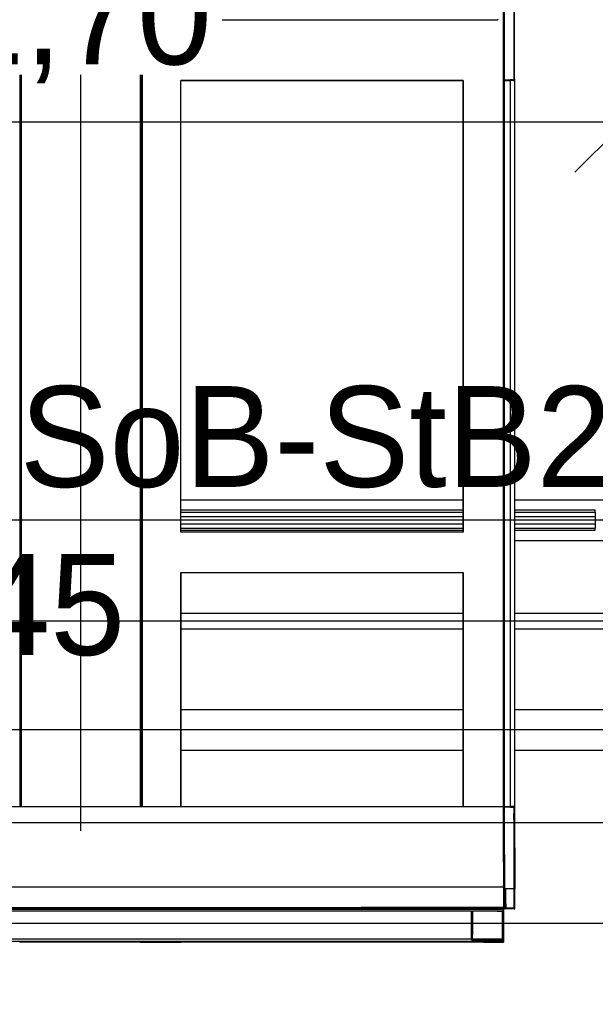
# Model space of a CAD drawing. Extents: x -805 to 3526, y -961 to 1039.
# Tile 383 of 473: x 1261 to 1262.42, y 37.16 to 39.6. Entities that reach past the tile are written whole.
import ezdxf
from ezdxf import colors
from ezdxf.entities.mleader import LeaderData, LeaderLine
from ezdxf.math import Vec2, Vec3

# ---------------------------------------------------------------- set-up
doc = ezdxf.new("R2010")
doc.units = 0
doc.linetypes.add('AUSGEZOGEN', pattern=[2, 1, 1])
doc.layers.get('0').update_dxf_attribs({"color": 251})
doc.layers.add('TTK-B-Bestand', color=252, linetype='Continuous', lineweight=35)
doc.layers.add('TTK-P-Treppe unten', color=12, linetype='Continuous', lineweight=25)
for name, color, linetype in [('TTK-P-Aufzug', 251, 'Continuous'), ('TTK-P-Bahnsteig', 12, 'Continuous'), ('TTK-P-TEXT', 12, 'AUSGEZOGEN')]:
    doc.layers.add(name, color=color, linetype=linetype)
doc.styles.add('AKG DIN 6776', font='AKG_DIN67.TTF')
doc.dimstyles.new('TTK', dxfattribs={"dimtxt": 2.5, "dimasz": 2.5, "dimexe": 3.5, "dimexo": 0.1, "dimgap": 1, "dimtad": 1, "dimzin": 0, "dimtxsty": 'AKG DIN 6776', "dimblk": 'OBLIQUE', "dimcen": -0.09, "dimdle": 3, "dimclrd": 256, "dimclre": 256, "dimclrt": 256, "dimadec": 3, "dimazin": 0, "dimtfac": 1, "dimtofl": 0, "dimtmove": 0, "dimatfit": 3, "dimldrblk": 'OBLIQUE', "dimfxl": 7, "dimfxlon": 1, "dimtolj": 1, "dimtzin": 0, "dimlwd": -1, "dimlwe": -1, "dimarcsym": 0})
doc.dimstyles.new('TTK$6', dxfattribs={"dimtxt": 2.5, "dimasz": 2.5, "dimexe": 3.5, "dimexo": 0.1, "dimgap": 1, "dimtad": 1, "dimzin": 0, "dimtxsty": 'AKG DIN 6776', "dimblk": 'OBLIQUE', "dimcen": -0.09, "dimdle": 3, "dimse1": 1, "dimse2": 1, "dimclrd": 256, "dimclre": 256, "dimclrt": 256, "dimadec": 3, "dimazin": 0, "dimtfac": 1, "dimtofl": 0, "dimtmove": 0, "dimatfit": 3, "dimldrblk": 'OBLIQUE', "dimfxl": 7, "dimfxlon": 1, "dimtolj": 1, "dimtzin": 0, "dimlwd": -1, "dimlwe": -1, "dimarcsym": 0})

# ---------------------------------------------------------------- blocks, each defined once
blk = doc.blocks.new('_None')
blk = doc.blocks.new('*D548')
at = {"layer": 'DEFPOINTS', "color": 0}
for p in [(1585.5366, 36.7706), (1585.0459, 36.614), (-0.8681, 0.0309)]:
    blk.add_point(p, dxfattribs=at)
at = {"layer": 'TTK-B-Bestand', "insert": (1585.0178, 37.0144), "char_height": 0.25, "attachment_point": 5, "style": 'AKG DIN 6776'}
blk.add_mtext('\\A1;36,621', dxfattribs=at)
blk = doc.blocks.new('_OBLIQUE')
at = {"color": 0, "linetype": 'ByBlock'}
blk.add_line((-0.5, -0.5), (0.5, 0.5), dxfattribs=at)
blk = doc.blocks.new('*D644')
at = {"layer": 'DEFPOINTS', "color": 0}
for p in [(1262.4981, 39.3456), (1259.7981, 39.2843), (1262.4981, 35.7266)]:
    blk.add_point(p, dxfattribs=at)
at = {"layer": 'TTK-P-Treppe unten'}
for p, q in [((1259.7981, 39.2943), (1259.7981, 39.6956)), ((1262.4981, 38.6456), (1262.4981, 39.6956)), ((1259.4981, 39.3456), (1262.7981, 39.3456))]:
    blk.add_line(p, q, dxfattribs=at)
at = {"layer": 'TTK-P-Treppe unten', "xscale": 0.25, "yscale": 0.25, "zscale": 0.25, "rotation": 180}
blk.add_blockref('_OBLIQUE', (1259.7981, 39.3456), dxfattribs=at)
at = {"layer": 'TTK-P-Treppe unten', "xscale": 0.25, "yscale": 0.25, "zscale": 0.25}
blk.add_blockref('_OBLIQUE', (1262.4981, 39.3456), dxfattribs=at)
at = {"layer": 'TTK-P-Treppe unten', "insert": (1261.1481, 39.5894), "char_height": 0.25, "attachment_point": 5, "style": 'AKG DIN 6776', "bg_fill": 3, "box_fill_scale": 1.1, "bg_fill_color": 256, "bg_fill_true_color": 13158600, "bg_fill_transparency": 0}
blk.add_mtext('\\A1;2,70', dxfattribs=at)

msp = doc.modelspace()

# ---------------------------------------------------------------- linework, layer by layer
at = {"layer": 'TTK-P-Aufzug', "color": 251, "ltscale": 20}
for p, q in [((1261.1481, 37.5878), (1261.1481, 41.1278)), ((1262.1965, 39.4483), (1262.1965, 39.7778)), ((1262.2235, 39.4513), (1262.2235, 39.7278)), ((1262.1965, 39.7049), (1262.1965, 39.4483)), ((1262.1965, 39.7049), (1262.1965, 39.4483)), ((1262.1965, 39.7049), (1262.1965, 39.4483)), ((1262.198, 39.7042), (1262.198, 39.4483)), ((1262.198, 39.4483), (1262.198, 39.7042)), ((1262.198, 39.7042), (1262.198, 39.4483)), ((1262.198, 39.6959), (1262.198, 39.4582)), ((1262.198, 39.4582), (1262.198, 39.6959)), ((1262.2225, 39.6951), (1262.2225, 39.4551)), ((1262.2225, 39.4513), (1262.2225, 39.6951)), ((1262.2235, 39.451), (1262.2235, 39.6935)), ((1262.1965, 39.4583), (1262.198, 39.4583)), ((1262.1965, 37.6473), (1262.1965, 39.4483)), ((1262.1965, 37.6473), (1262.1965, 39.4483)), ((1262.197, 39.4483), (1262.1965, 39.4483)), ((1262.1965, 39.4483), (1262.197, 39.4483)), ((1262.198, 39.4483), (1262.1965, 39.4483)), ((1262.1975, 39.4483), (1262.1965, 39.4483)), ((1262.1965, 39.4483), (1262.198, 39.4483)), ((1262.198, 39.4483), (1262.197, 39.4483)), ((1262.197, 39.4483), (1262.198, 39.4483)), ((1262.198, 39.4483), (1262.1975, 39.4483)), ((1262.198, 39.4582), (1262.198, 39.4583)), ((1262.198, 39.4583), (1262.198, 39.4582)), ((1262.198, 39.4582), (1262.198, 39.4583)), ((1262.198, 39.4583), (1262.198, 39.4582)), ((1262.198, 39.4579), (1262.198, 39.4582)), ((1262.198, 39.4582), (1262.198, 39.4579)), ((1262.198, 39.4575), (1262.198, 39.4579)), ((1262.198, 39.4579), (1262.198, 39.4575)), ((1262.198, 39.4568), (1262.198, 39.4575)), ((1262.198, 39.4575), (1262.198, 39.4568)), ((1262.198, 39.4568), (1262.198, 39.4561)), ((1262.198, 39.4568), (1262.198, 39.4561)), ((1262.198, 39.4553), (1262.198, 39.4561)), ((1262.198, 39.4553), (1262.198, 39.4561)), ((1262.198, 39.4483), (1262.198, 39.4553)), ((1262.198, 39.4483), (1262.198, 39.4553)), ((1262.198, 39.4483), (1262.2135, 39.4483)), ((1262.198, 37.6473), (1262.198, 39.4483)), ((1262.198, 39.4483), (1262.198, 37.6473)), ((1262.198, 39.4483), (1262.2135, 39.4483)), ((1262.2135, 39.4483), (1262.198, 39.4483)), ((1262.2135, 39.4478), (1262.198, 39.4478)), ((1262.198, 39.4478), (1262.2135, 39.4478)), ((1262.2017, 39.4478), (1262.2017, 39.4483)), ((1262.2017, 39.4483), (1262.2017, 39.4478)), ((1262.2135, 39.4483), (1262.2135, 39.4493)), ((1262.2135, 39.4493), (1262.2208, 39.4493)), ((1262.2135, 39.449), (1262.2135, 39.4493)), ((1262.2135, 39.4483), (1262.2135, 39.4493)), ((1262.2184, 39.4493), (1262.2135, 39.4493)), ((1262.2135, 39.4493), (1262.2208, 39.4493)), ((1262.2135, 39.4483), (1262.2135, 39.4493)), ((1262.2135, 39.4493), (1262.2208, 39.4493)), ((1262.2135, 39.449), (1262.2135, 39.4483)), ((1262.2208, 39.4483), (1262.2135, 39.4483)), ((1262.216, 39.4483), (1262.2135, 39.4483)), ((1262.2208, 39.4483), (1262.2135, 39.4483)), ((1262.2135, 39.4483), (1262.2208, 39.4483)), ((1262.2208, 39.4478), (1262.2135, 39.4478)), ((1262.2135, 37.6478), (1262.2135, 39.4478)), ((1262.2208, 39.4478), (1262.2135, 39.4478)), ((1262.216, 39.4483), (1262.2208, 39.4483)), ((1262.2184, 39.4493), (1262.2208, 39.4493)), ((1262.2208, 39.4493), (1262.2213, 39.4494)), ((1262.2211, 39.4494), (1262.2208, 39.4493)), ((1262.2213, 39.4494), (1262.2208, 39.4493)), ((1262.2213, 39.4494), (1262.2208, 39.4493)), ((1262.2208, 39.4493), (1262.2213, 39.4494)), ((1262.2208, 39.4493), (1262.2213, 39.4494)), ((1262.2208, 39.4493), (1262.2213, 39.4494)), ((1262.2208, 39.4483), (1262.221, 39.4484)), ((1262.2208, 39.4483), (1262.2214, 39.4484)), ((1262.2208, 39.4483), (1262.2214, 39.4484)), ((1262.2225, 39.4483), (1262.2208, 39.4483)), ((1262.2208, 39.4483), (1262.2213, 39.4483)), ((1262.2213, 39.4483), (1262.2208, 39.4483)), ((1262.2208, 39.4478), (1262.2235, 39.4478)), ((1262.2235, 39.4478), (1262.2208, 39.4478)), ((1262.2214, 39.4484), (1262.221, 39.4484)), ((1262.2211, 39.4494), (1262.2213, 39.4494)), ((1262.2213, 39.4494), (1262.2217, 39.4496)), ((1262.2213, 39.4494), (1262.2217, 39.4496)), ((1262.2216, 39.4495), (1262.2213, 39.4494)), ((1262.2217, 39.4483), (1262.2213, 39.4483)), ((1262.2217, 39.4483), (1262.2213, 39.4483)), ((1262.222, 39.4486), (1262.2214, 39.4484)), ((1262.2214, 39.4484), (1262.222, 39.4486)), ((1262.2214, 39.4484), (1262.2218, 39.4485)), ((1262.2216, 39.4495), (1262.2217, 39.4496)), ((1262.2217, 39.4496), (1262.222, 39.4498)), ((1262.2217, 39.4496), (1262.222, 39.4498)), ((1262.2219, 39.4497), (1262.2217, 39.4496)), ((1262.222, 39.4483), (1262.2217, 39.4483)), ((1262.222, 39.4483), (1262.2217, 39.4483)), ((1262.222, 39.4486), (1262.2218, 39.4485)), ((1262.2219, 39.4497), (1262.222, 39.4498)), ((1262.222, 39.4498), (1262.2223, 39.4502)), ((1262.222, 39.4498), (1262.2223, 39.4502)), ((1262.2222, 39.4501), (1262.222, 39.4498)), ((1262.2225, 39.4489), (1262.222, 39.4486)), ((1262.222, 39.4486), (1262.2225, 39.4489)), ((1262.222, 39.4486), (1262.2224, 39.4488)), ((1262.2223, 39.4483), (1262.222, 39.4483)), ((1262.2223, 39.4483), (1262.222, 39.4483)), ((1262.2222, 39.4501), (1262.2223, 39.4502)), ((1262.2223, 39.4502), (1262.2225, 39.4506)), ((1262.2225, 39.4506), (1262.2223, 39.4502)), ((1262.2225, 39.4506), (1262.2223, 39.4502)), ((1262.2223, 39.4502), (1262.2225, 39.4506)), ((1262.2223, 39.4502), (1262.2225, 39.4506)), ((1262.2223, 39.4502), (1262.2225, 39.4506)), ((1262.2224, 39.4505), (1262.2223, 39.4502)), ((1262.2225, 39.4483), (1262.2223, 39.4483)), ((1262.2225, 39.4483), (1262.2223, 39.4483)), ((1262.2224, 39.4505), (1262.2225, 39.4506)), ((1262.2225, 39.4489), (1262.2224, 39.4488)), ((1262.2225, 39.4551), (1262.2225, 39.451)), ((1262.2225, 39.4513), (1262.2235, 39.4513)), ((1262.2225, 39.4513), (1262.2235, 39.4513)), ((1262.2225, 39.4513), (1262.2225, 39.451)), ((1262.2225, 39.4513), (1262.2235, 39.4513)), ((1262.2225, 39.451), (1262.2225, 39.4513)), ((1262.2235, 39.4513), (1262.2225, 39.4513)), ((1262.2225, 39.451), (1262.2225, 39.4513)), ((1262.2225, 39.4513), (1262.2225, 39.451)), ((1262.2225, 39.4506), (1262.2225, 39.451)), ((1262.2225, 39.4509), (1262.2225, 39.451)), ((1262.2225, 39.451), (1262.2225, 39.4506)), ((1262.2225, 39.451), (1262.2225, 39.4506)), ((1262.2225, 39.4506), (1262.2225, 39.451)), ((1262.2225, 39.4489), (1262.2225, 39.451)), ((1262.2225, 39.4506), (1262.2225, 39.451)), ((1262.2225, 39.4489), (1262.2225, 39.451)), ((1262.2225, 39.4506), (1262.2225, 39.451)), ((1262.2225, 39.451), (1262.2225, 39.4489)), ((1262.2225, 39.451), (1262.2225, 39.4489)), ((1262.2225, 39.4509), (1262.2225, 39.4506)), ((1262.223, 39.4494), (1262.2225, 39.4489)), ((1262.223, 39.4494), (1262.2225, 39.4489)), ((1262.223, 39.4494), (1262.2225, 39.4489)), ((1262.223, 39.4494), (1262.2225, 39.4489)), ((1262.2225, 39.4489), (1262.2228, 39.4492)), ((1262.2227, 39.4491), (1262.2225, 39.4489)), ((1262.2225, 39.4483), (1262.2225, 39.449)), ((1262.2225, 39.4483), (1262.2225, 39.449)), ((1262.2225, 39.449), (1262.2225, 39.4483)), ((1262.2225, 39.4483), (1262.2225, 39.4489)), ((1262.2225, 39.4483), (1262.2225, 39.4489)), ((1262.2225, 39.4483), (1262.2225, 39.4489)), ((1262.2225, 39.4483), (1262.2225, 39.4489)), ((1262.2235, 39.4483), (1262.2225, 39.4483)), ((1262.2235, 39.4483), (1262.2225, 39.4483)), ((1262.2235, 39.4483), (1262.2225, 39.4483)), ((1262.2228, 39.4492), (1262.223, 39.4494)), ((1262.223, 39.4494), (1262.2233, 39.4499)), ((1262.223, 39.4494), (1262.2233, 39.4499)), ((1262.223, 39.4494), (1262.2232, 39.4497)), ((1262.2232, 39.4497), (1262.2233, 39.4499)), ((1262.2233, 39.4499), (1262.2235, 39.4504)), ((1262.2233, 39.4499), (1262.2235, 39.4504)), ((1262.2233, 39.4499), (1262.2234, 39.4502)), ((1262.2234, 39.4502), (1262.2235, 39.4504)), ((1262.2235, 39.4513), (1262.2235, 39.451)), ((1262.2235, 39.4483), (1262.2235, 39.4513)), ((1262.2235, 39.4483), (1262.2235, 39.4513)), ((1262.2235, 39.4513), (1262.2235, 39.451)), ((1262.2235, 39.451), (1262.2235, 39.4483)), ((1262.2235, 39.4504), (1262.2235, 39.451)), ((1262.2235, 39.4506), (1262.2235, 39.451)), ((1262.2235, 39.451), (1262.2235, 39.4483)), ((1262.2235, 39.451), (1262.2235, 39.4504)), ((1262.2235, 39.451), (1262.2235, 39.4483)), ((1262.2235, 39.451), (1262.2235, 39.4504)), ((1262.2235, 39.4504), (1262.2235, 39.451)), ((1262.2235, 39.4483), (1262.2235, 39.451)), ((1262.2235, 39.451), (1262.2235, 39.4504)), ((1262.2235, 39.4483), (1262.2235, 39.451)), ((1262.2235, 39.4504), (1262.2235, 39.451)), ((1262.2235, 39.4506), (1262.2235, 39.4504)), ((1262.2235, 39.4478), (1262.2235, 37.6478)), ((1262.6231, 38.3578), (1259.6731, 38.3578)), ((1262.6231, 38.1078), (1259.6731, 38.1078)), ((1262.6231, 37.8378), (1259.6731, 37.8378)), ((1262.1965, 37.6473), (1262.1969, 37.3946)), ((1262.1965, 37.6203), (1262.1965, 37.6473)), ((1262.198, 37.6473), (1262.1965, 37.6473)), ((1262.1975, 37.6473), (1262.1965, 37.6473)), ((1262.1965, 37.6473), (1262.198, 37.6473)), ((1262.198, 37.6473), (1262.1975, 37.6473)), ((1262.198, 37.6478), (1262.2135, 37.6478)), ((1262.198, 37.621), (1262.198, 37.6473)), ((1262.198, 37.6473), (1262.198, 37.6403)), ((1262.198, 37.6473), (1262.198, 37.6403)), ((1262.198, 37.6473), (1262.2135, 37.6473)), ((1262.2135, 37.6473), (1262.198, 37.6473)), ((1262.198, 37.6403), (1262.198, 37.6396)), ((1262.198, 37.6403), (1262.198, 37.6396)), ((1262.198, 37.6388), (1262.198, 37.6396)), ((1262.198, 37.6388), (1262.198, 37.6396)), ((1262.198, 37.6388), (1262.198, 37.6382)), ((1262.198, 37.6382), (1262.198, 37.6388)), ((1262.2017, 37.6473), (1262.2017, 37.6478)), ((1262.2208, 37.6478), (1262.2135, 37.6478)), ((1262.2135, 37.6467), (1262.2135, 37.6473)), ((1262.2135, 37.6473), (1262.2135, 37.6463)), ((1262.216, 37.6473), (1262.2135, 37.6473)), ((1262.2208, 37.6473), (1262.2135, 37.6473)), ((1262.2135, 37.6473), (1262.2208, 37.6473)), ((1262.2135, 37.6473), (1262.2135, 37.6463)), ((1262.2135, 37.6467), (1262.2135, 37.6463)), ((1262.2184, 37.6463), (1262.2135, 37.6463)), ((1262.2135, 37.6463), (1262.2208, 37.6463)), ((1262.2135, 37.6463), (1262.2208, 37.6463)), ((1262.216, 37.6473), (1262.2208, 37.6473)), ((1262.2184, 37.6463), (1262.2208, 37.6463)), ((1262.2235, 37.6478), (1262.2208, 37.6478)), ((1262.2208, 37.6473), (1262.221, 37.6473)), ((1262.2208, 37.6473), (1262.2214, 37.6473)), ((1262.2208, 37.6473), (1262.2214, 37.6473)), ((1262.2208, 37.6473), (1262.2213, 37.6473)), ((1262.2213, 37.6473), (1262.2208, 37.6473)), ((1262.2208, 37.6463), (1262.2213, 37.6463)), ((1262.2211, 37.6463), (1262.2208, 37.6463)), ((1262.2213, 37.6463), (1262.2208, 37.6463)), ((1262.2213, 37.6463), (1262.2208, 37.6463)), ((1262.2208, 37.6463), (1262.2213, 37.6463)), ((1262.2208, 37.6463), (1262.2213, 37.6463)), ((1262.2208, 37.6463), (1262.2213, 37.6463)), ((1262.2214, 37.6473), (1262.221, 37.6473)), ((1262.2211, 37.6463), (1262.2213, 37.6463)), ((1262.2217, 37.6473), (1262.2213, 37.6473)), ((1262.2217, 37.6473), (1262.2213, 37.6473)), ((1262.2213, 37.6463), (1262.2217, 37.6461)), ((1262.2216, 37.6462), (1262.2213, 37.6463)), ((1262.2213, 37.6463), (1262.2217, 37.6461)), ((1262.222, 37.6471), (1262.2214, 37.6473)), ((1262.2214, 37.6473), (1262.2218, 37.6471)), ((1262.2214, 37.6473), (1262.222, 37.6471)), ((1262.2216, 37.6462), (1262.2217, 37.6461)), ((1262.222, 37.6473), (1262.2217, 37.6473)), ((1262.222, 37.6473), (1262.2217, 37.6473)), ((1262.2217, 37.6461), (1262.222, 37.6458)), ((1262.2219, 37.6459), (1262.2217, 37.6461)), ((1262.2217, 37.6461), (1262.222, 37.6458)), ((1262.222, 37.6471), (1262.2218, 37.6471)), ((1262.2219, 37.6459), (1262.222, 37.6458)), ((1262.2223, 37.6473), (1262.222, 37.6473)), ((1262.2223, 37.6473), (1262.222, 37.6473)), ((1262.2225, 37.6467), (1262.222, 37.6471)), ((1262.222, 37.6471), (1262.2224, 37.6468)), ((1262.222, 37.6471), (1262.2225, 37.6467)), ((1262.222, 37.6458), (1262.2223, 37.6455)), ((1262.2222, 37.6456), (1262.222, 37.6458)), ((1262.222, 37.6458), (1262.2223, 37.6455)), ((1262.2222, 37.6456), (1262.2223, 37.6455)), ((1262.2225, 37.6473), (1262.2223, 37.6473)), ((1262.2225, 37.6473), (1262.2223, 37.6473)), ((1262.2223, 37.6455), (1262.2225, 37.6451)), ((1262.2224, 37.6452), (1262.2223, 37.6455)), ((1262.2225, 37.6451), (1262.2223, 37.6455)), ((1262.2225, 37.6451), (1262.2223, 37.6455)), ((1262.2223, 37.6455), (1262.2225, 37.6451)), ((1262.2223, 37.6455), (1262.2225, 37.6451)), ((1262.2223, 37.6455), (1262.2225, 37.6451)), ((1262.2225, 37.6467), (1262.2224, 37.6468)), ((1262.2224, 37.6452), (1262.2225, 37.6451)), ((1262.2235, 37.6473), (1262.2225, 37.6473)), ((1262.2225, 37.6473), (1262.2225, 37.6467)), ((1262.2235, 37.6473), (1262.2225, 37.6473)), ((1262.2225, 37.6473), (1262.2225, 37.6467)), ((1262.2225, 37.6473), (1262.2225, 37.6467)), ((1262.2225, 37.6473), (1262.2225, 37.6467)), ((1262.2225, 37.6473), (1262.2225, 37.6467)), ((1262.2225, 37.6467), (1262.2225, 37.6473)), ((1262.2225, 37.6467), (1262.2228, 37.6464)), ((1262.223, 37.6463), (1262.2225, 37.6467)), ((1262.223, 37.6463), (1262.2225, 37.6467)), ((1262.2225, 37.6467), (1262.2225, 37.6446)), ((1262.2225, 37.6467), (1262.2225, 37.6446)), ((1262.223, 37.6463), (1262.2225, 37.6467)), ((1262.223, 37.6463), (1262.2225, 37.6467)), ((1262.2225, 37.6446), (1262.2225, 37.6467)), ((1262.2225, 37.6446), (1262.2225, 37.6467)), ((1262.2227, 37.6465), (1262.2225, 37.6467)), ((1262.2225, 37.6451), (1262.2225, 37.6446)), ((1262.2225, 37.6448), (1262.2225, 37.6451)), ((1262.2225, 37.6446), (1262.2225, 37.6451)), ((1262.2225, 37.6446), (1262.2225, 37.6451)), ((1262.2225, 37.6451), (1262.2225, 37.6446)), ((1262.2225, 37.6451), (1262.2225, 37.6446)), ((1262.2225, 37.6451), (1262.2225, 37.6446)), ((1262.2225, 37.6448), (1262.2225, 37.6446)), ((1262.2225, 37.6443), (1262.2225, 37.6446)), ((1262.2225, 37.6446), (1262.2225, 37.6443)), ((1262.2225, 37.6406), (1262.2225, 37.6446)), ((1262.2225, 37.6446), (1262.2225, 37.6443)), ((1262.2225, 37.6443), (1262.2225, 37.6446)), ((1262.2225, 37.6443), (1262.2235, 37.6443)), ((1262.2225, 37.6443), (1262.2235, 37.6443)), ((1262.2225, 37.6443), (1262.2235, 37.6443)), ((1262.2235, 37.6443), (1262.2225, 37.6443)), ((1262.2225, 37.6443), (1262.2225, 37.63)), ((1262.2225, 37.63), (1262.2225, 37.6406)), ((1262.2228, 37.6464), (1262.223, 37.6463)), ((1262.223, 37.6463), (1262.2233, 37.6458)), ((1262.223, 37.6463), (1262.2232, 37.646)), ((1262.223, 37.6463), (1262.2233, 37.6458)), ((1262.2232, 37.646), (1262.2233, 37.6458)), ((1262.2233, 37.6458), (1262.2235, 37.6452)), ((1262.2233, 37.6458), (1262.2234, 37.6454)), ((1262.2233, 37.6458), (1262.2235, 37.6452)), ((1262.2234, 37.6454), (1262.2235, 37.6452)), ((1262.2235, 37.6446), (1262.2235, 37.6473)), ((1262.2235, 37.6446), (1262.2235, 37.6473)), ((1262.2235, 37.6473), (1262.2235, 37.6446)), ((1262.2235, 37.6473), (1262.2235, 37.6446)), ((1262.2235, 37.6473), (1262.2235, 37.6443)), ((1262.2235, 37.6473), (1262.2235, 37.6443)), ((1262.2235, 37.6452), (1262.2235, 37.6446)), ((1262.2235, 37.645), (1262.2235, 37.6452)), ((1262.2235, 37.6446), (1262.2235, 37.6452)), ((1262.2235, 37.6446), (1262.2235, 37.6452)), ((1262.2235, 37.6452), (1262.2235, 37.6446)), ((1262.2235, 37.6446), (1262.2235, 37.6452)), ((1262.2235, 37.6452), (1262.2235, 37.6446)), ((1262.2235, 37.645), (1262.2235, 37.6446)), ((1262.2235, 37.6443), (1262.2235, 37.6446)), ((1262.2235, 37.6443), (1262.2235, 37.6446)), ((1262.2235, 37.6446), (1262.2235, 37.6317)), ((1262.2235, 37.6443), (1262.2239, 37.4446)), ((1262.1965, 37.6373), (1262.198, 37.6373)), ((1262.1965, 37.6293), (1262.198, 37.6293)), ((1262.1969, 37.3984), (1262.1965, 37.6203)), ((1262.198, 37.6382), (1262.198, 37.6377)), ((1262.198, 37.6377), (1262.198, 37.6382)), ((1262.198, 37.6377), (1262.198, 37.6374)), ((1262.198, 37.6374), (1262.198, 37.6377)), ((1262.198, 37.6292), (1262.198, 37.6374)), ((1262.198, 37.6374), (1262.198, 37.6292)), ((1262.198, 37.6374), (1262.198, 37.6373)), ((1262.198, 37.6373), (1262.198, 37.6374)), ((1262.198, 37.6374), (1262.198, 37.6373)), ((1262.198, 37.6373), (1262.198, 37.6374)), ((1262.198, 37.6292), (1262.198, 37.6293)), ((1262.198, 37.6293), (1262.198, 37.6292)), ((1262.198, 37.6292), (1262.198, 37.6293)), ((1262.198, 37.6293), (1262.198, 37.6292)), ((1262.198, 37.6289), (1262.198, 37.6292)), ((1262.198, 37.6289), (1262.198, 37.6292)), ((1262.198, 37.6285), (1262.198, 37.6289)), ((1262.198, 37.6285), (1262.198, 37.6289)), ((1262.198, 37.6278), (1262.198, 37.6285)), ((1262.198, 37.6278), (1262.198, 37.6285)), ((1262.198, 37.6271), (1262.198, 37.6278)), ((1262.198, 37.6271), (1262.198, 37.6278)), ((1262.198, 37.6263), (1262.198, 37.6271)), ((1262.198, 37.6263), (1262.198, 37.6271)), ((1262.1984, 37.4316), (1262.198, 37.6263)), ((1262.198, 37.6263), (1262.1984, 37.4316)), ((1262.198, 37.621), (1262.1984, 37.3984)), ((1262.2225, 37.63), (1262.222, 37.63)), ((1262.2223, 37.63), (1262.222, 37.63)), ((1262.222, 37.63), (1262.2224, 37.4433)), ((1262.222, 37.6158), (1262.222, 37.63)), ((1262.222, 37.63), (1262.2225, 37.63)), ((1262.222, 37.63), (1262.2224, 37.4433)), ((1262.222, 37.6158), (1262.2224, 37.4433)), ((1262.2223, 37.63), (1262.2225, 37.63)), ((1262.2229, 37.4433), (1262.2225, 37.63)), ((1262.2225, 37.63), (1262.2229, 37.4433)), ((1262.2235, 37.6317), (1262.2235, 37.6316)), ((1262.2235, 37.6316), (1262.2239, 37.4606)), ((1262.4981, 37.6078), (1259.9536, 37.6078)), ((1262.1984, 37.4446), (1262.2212, 37.4446)), ((1262.1984, 37.4446), (1262.2212, 37.4446)), ((1262.2021, 37.3961), (1262.2021, 37.4446)), ((1262.2212, 37.4446), (1262.2217, 37.4446)), ((1262.2212, 37.4446), (1262.2217, 37.4446)), ((1262.2221, 37.4446), (1262.2217, 37.4446)), ((1262.2221, 37.4446), (1262.2217, 37.4446)), ((1262.2224, 37.4446), (1262.2221, 37.4446)), ((1262.2224, 37.4446), (1262.2221, 37.4446)), ((1262.2239, 37.4446), (1262.2229, 37.4446)), ((1262.2229, 37.4446), (1262.2239, 37.4446)), ((1262.2239, 37.4443), (1262.2229, 37.4443)), ((1262.2239, 37.4443), (1262.2229, 37.4443)), ((1262.2239, 37.4443), (1262.2229, 37.4443)), ((1262.2239, 37.4443), (1262.2229, 37.4443)), ((1262.2236, 37.4446), (1262.2231, 37.4446)), ((1262.2236, 37.4446), (1262.2231, 37.4446)), ((1262.2238, 37.4446), (1262.2236, 37.4446)), ((1262.2238, 37.4446), (1262.2236, 37.4446)), ((1262.2239, 37.4446), (1262.2238, 37.4446)), ((1262.2239, 37.4446), (1262.2238, 37.4446)), ((1262.2239, 37.3946), (1262.2239, 37.4606)), ((1262.2239, 37.4443), (1262.2239, 37.4446)), ((1262.2239, 37.4443), (1262.2239, 37.4446)), ((1262.2239, 37.3946), (1262.2239, 37.4443)), ((1262.2239, 37.3946), (1262.2239, 37.4443)), ((1262.1969, 37.4286), (1262.1984, 37.4286)), ((1262.1984, 37.4308), (1262.1984, 37.4316)), ((1262.1984, 37.4316), (1262.1984, 37.4308)), ((1262.1984, 37.4301), (1262.1984, 37.4308)), ((1262.1984, 37.4301), (1262.1984, 37.4308)), ((1262.1984, 37.4295), (1262.1984, 37.4301)), ((1262.1984, 37.4295), (1262.1984, 37.4301)), ((1262.1984, 37.429), (1262.1984, 37.4295)), ((1262.1984, 37.429), (1262.1984, 37.4295)), ((1262.1984, 37.4287), (1262.1984, 37.429)), ((1262.1984, 37.4287), (1262.1984, 37.429)), ((1262.1984, 37.3984), (1262.1984, 37.4287)), ((1262.1984, 37.4287), (1262.1984, 37.3984)), ((1262.1984, 37.4287), (1262.1984, 37.4286)), ((1262.1984, 37.4286), (1262.1984, 37.4287)), ((1262.1984, 37.4287), (1262.1984, 37.4286)), ((1262.1984, 37.4286), (1262.1984, 37.4287)), ((1262.2226, 37.4433), (1262.2224, 37.4433)), ((1262.2224, 37.4433), (1262.2229, 37.4433)), ((1262.2224, 37.4433), (1262.2229, 37.4433)), ((1262.2226, 37.4433), (1262.2229, 37.4433)), ((1262.2229, 37.3946), (1262.2229, 37.4433)), ((1262.2229, 37.4433), (1262.2229, 37.4124)), ((1262.2229, 37.4433), (1262.2229, 37.3946)), ((1262.1969, 37.3984), (1262.1971, 37.3974)), ((1262.1969, 37.3984), (1262.197, 37.3979)), ((1262.1969, 37.3984), (1262.1971, 37.3974)), ((1262.2007, 37.3946), (1262.1969, 37.3946)), ((1262.2229, 37.3946), (1262.1969, 37.3946)), ((1262.1971, 37.3974), (1262.197, 37.3979)), ((1262.1974, 37.3965), (1262.1971, 37.3974)), ((1262.1974, 37.3965), (1262.1971, 37.3974)), ((1262.1972, 37.3971), (1262.1971, 37.3974)), ((1262.1974, 37.3965), (1262.1972, 37.3971)), ((1262.1985, 37.3946), (1262.1973, 37.3946)), ((1262.198, 37.3957), (1262.1974, 37.3965)), ((1262.198, 37.3957), (1262.1974, 37.3965)), ((1262.1977, 37.3962), (1262.1974, 37.3965)), ((1262.198, 37.3957), (1262.1977, 37.3962)), ((1262.1988, 37.3951), (1262.198, 37.3957)), ((1262.1988, 37.3951), (1262.198, 37.3957)), ((1262.1984, 37.3955), (1262.198, 37.3957)), ((1262.1984, 37.4111), (1262.2021, 37.4111)), ((1262.1984, 37.3984), (1262.1985, 37.3978)), ((1262.1984, 37.3984), (1262.1985, 37.3978)), ((1262.1984, 37.3984), (1262.1985, 37.3981)), ((1262.1988, 37.3951), (1262.1984, 37.3955)), ((1262.1985, 37.3978), (1262.1985, 37.3981)), ((1262.1987, 37.3973), (1262.1985, 37.3978)), ((1262.1986, 37.3975), (1262.1985, 37.3978)), ((1262.1987, 37.3973), (1262.1985, 37.3978)), ((1262.1985, 37.3946), (1262.1993, 37.3946)), ((1262.1987, 37.3973), (1262.1986, 37.3975)), ((1262.1991, 37.3968), (1262.1987, 37.3973)), ((1262.1989, 37.397), (1262.1987, 37.3973)), ((1262.1991, 37.3968), (1262.1987, 37.3973)), ((1262.1997, 37.3947), (1262.1988, 37.3951)), ((1262.1997, 37.3947), (1262.1988, 37.3951)), ((1262.1992, 37.395), (1262.1988, 37.3951)), ((1262.1991, 37.3968), (1262.1989, 37.397)), ((1262.1996, 37.3964), (1262.1991, 37.3968)), ((1262.1994, 37.3966), (1262.1991, 37.3968)), ((1262.1996, 37.3964), (1262.1991, 37.3968)), ((1262.1997, 37.3947), (1262.1992, 37.395)), ((1262.1993, 37.3946), (1262.2007, 37.3946)), ((1262.1996, 37.3964), (1262.1994, 37.3966)), ((1262.2001, 37.3962), (1262.1996, 37.3964)), ((1262.1999, 37.3963), (1262.1996, 37.3964)), ((1262.2001, 37.3962), (1262.1996, 37.3964)), ((1262.2007, 37.3946), (1262.1997, 37.3947)), ((1262.2007, 37.3946), (1262.1997, 37.3947)), ((1262.2004, 37.3947), (1262.1997, 37.3947)), ((1262.2001, 37.3962), (1262.1999, 37.3963)), ((1262.2007, 37.3961), (1262.2001, 37.3962)), ((1262.2007, 37.3961), (1262.2001, 37.3962)), ((1262.2005, 37.3962), (1262.2001, 37.3962)), ((1262.2007, 37.3946), (1262.2004, 37.3947)), ((1262.2005, 37.3962), (1262.2007, 37.3961)), ((1262.2229, 37.3961), (1262.2007, 37.3961)), ((1262.2007, 37.3961), (1262.2229, 37.3961)), ((1262.2007, 37.3961), (1262.2076, 37.3961)), ((1262.2021, 37.4066), (1262.2021, 37.4111)), ((1262.2021, 37.4066), (1262.2021, 37.3961)), ((1262.2076, 37.3961), (1262.2229, 37.3961)), ((1262.2229, 37.4124), (1262.2229, 37.3946)), ((1262.2229, 37.3961), (1262.2229, 37.3952)), ((1262.2239, 37.3946), (1262.2229, 37.3946)), ((1262.2229, 37.3946), (1262.2239, 37.3946)), ((1262.7981, 37.3578), (1259.4981, 37.3578))]:
    msp.add_line(p, q, dxfattribs=at)
at = {"layer": 'TTK-P-Aufzug', "color": 251}
for p, q in [((1262.195, 39.6591), (1262.195, 37.6478)), ((1262.1965, 39.5016), (1262.1965, 39.6624)), ((1262.1965, 39.4978), (1262.1965, 39.6624)), ((1262.1965, 39.5319), (1262.1965, 39.6624)), ((1261.1368, 39.5978), (1260.1128, 39.5978)), ((1260.998, 37.6478), (1260.998, 39.5978)), ((1261.0003, 39.5978), (1261.0003, 37.6478)), ((1261.0003, 39.5978), (1261.0003, 37.6478)), ((1262.1801, 39.5978), (1261.1561, 39.5978)), ((1261.295, 39.5978), (1261.295, 37.6478)), ((1261.2965, 39.5978), (1261.2965, 37.6478)), ((1261.2965, 37.6478), (1261.2965, 39.5978)), ((1261.298, 37.6478), (1261.298, 39.5978)), ((1261.3003, 37.6478), (1261.3003, 39.5978)), ((1261.3003, 39.5978), (1261.3003, 37.6478)), ((1262.1965, 39.5016), (1262.1965, 39.5319)), ((1262.1965, 39.4978), (1262.1965, 37.5988)), ((1262.0965, 39.4478), (1261.3965, 39.4478)), ((1261.3965, 38.3278), (1261.3965, 39.4478)), ((1261.3965, 38.3278), (1261.3965, 39.4478)), ((1261.3965, 39.4478), (1262.0965, 39.4478)), ((1262.0965, 38.3278), (1262.0965, 39.4478)), ((1262.0965, 39.4478), (1262.0965, 38.3278)), ((1262.0965, 38.4078), (1261.3965, 38.4078)), ((1262.4981, 38.4078), (1262.2235, 38.4078)), ((1262.0965, 38.3828), (1261.3965, 38.3828)), ((1261.3965, 38.3778), (1262.0965, 38.3778)), ((1262.4231, 38.3828), (1262.2235, 38.3828)), ((1262.2235, 38.3778), (1262.4231, 38.3778)), ((1262.4231, 38.3778), (1262.4231, 38.3828)), ((1262.4231, 38.3778), (1262.4231, 38.3668)), ((1261.3965, 38.3668), (1262.0965, 38.3668)), ((1261.3965, 38.3488), (1262.0965, 38.3488)), ((1262.2235, 38.3668), (1262.4231, 38.3668)), ((1262.2235, 38.3488), (1262.4231, 38.3488)), ((1262.4231, 38.3668), (1262.4231, 38.3488)), ((1262.4231, 38.3488), (1262.4231, 38.3378)), ((1261.3965, 38.3378), (1262.0965, 38.3378)), ((1261.3965, 38.3328), (1262.0965, 38.3328)), ((1262.0965, 38.3278), (1261.3965, 38.3278)), ((1262.0965, 38.3278), (1261.3965, 38.3278)), ((1262.2235, 38.3378), (1262.4231, 38.3378)), ((1262.2235, 38.3328), (1262.4231, 38.3328)), ((1262.4231, 38.3328), (1262.4231, 38.3378)), ((1262.2235, 38.3078), (1262.4981, 38.3078)), ((1261.3965, 38.2278), (1261.3965, 37.6478)), ((1261.3965, 38.2278), (1262.0965, 38.2278)), ((1261.3965, 37.6478), (1261.3965, 38.2278)), ((1261.3965, 38.2278), (1262.0965, 38.2278)), ((1262.0965, 37.6478), (1262.0965, 38.2278)), ((1262.0965, 38.2278), (1262.0965, 37.6478)), ((1262.0965, 38.1268), (1261.3965, 38.1268)), ((1262.4981, 38.1268), (1262.2235, 38.1268)), ((1261.3965, 38.0888), (1262.0965, 38.0888)), ((1262.2235, 38.0888), (1262.4981, 38.0888)), ((1262.0965, 37.8878), (1261.3965, 37.8878)), ((1262.4981, 37.8878), (1262.2235, 37.8878)), ((1261.3965, 37.7878), (1262.0965, 37.7878)), ((1262.2235, 37.7878), (1262.4981, 37.7878)), ((1260.0965, 37.6478), (1262.1965, 37.6478)), ((1262.1965, 37.6114), (1262.1965, 37.6068)), ((1262.1965, 37.5987), (1262.1965, 37.6068)), ((1262.1965, 37.5987), (1262.1965, 37.4528)), ((1262.1965, 37.5987), (1262.1965, 37.4528)), ((1262.1965, 37.4478), (1260.0965, 37.4478)), ((1262.1965, 37.448), (1262.1965, 37.4528)), ((1262.1965, 37.4528), (1262.1965, 37.3978)), ((1260.0965, 37.3978), (1261.8432, 37.3978)), ((1260.0965, 37.3978), (1262.1965, 37.3978)), ((1260.0965, 37.3948), (1262.1965, 37.3948)), ((1262.1965, 37.3948), (1260.4499, 37.3948)), ((1260.998, 37.3938), (1260.998, 37.3948)), ((1261.0003, 37.3948), (1261.0003, 37.3938)), ((1261.0003, 37.3948), (1261.0003, 37.3938)), ((1261.295, 37.3948), (1261.295, 37.3938)), ((1261.2965, 37.3948), (1261.2965, 37.3938)), ((1261.2965, 37.3938), (1261.2965, 37.3948)), ((1261.298, 37.3938), (1261.298, 37.3948)), ((1261.3003, 37.3938), (1261.3003, 37.3948)), ((1261.3003, 37.3948), (1261.3003, 37.3938)), ((1262.1965, 37.3978), (1261.8432, 37.3978)), ((1262.195, 37.3948), (1262.195, 37.3938)), ((1262.1965, 37.3948), (1262.1965, 37.3978)), ((1262.1965, 37.3978), (1262.1965, 37.3948)), ((1262.1965, 37.3948), (1262.1965, 37.3938)), ((1262.1965, 37.3948), (1262.1965, 37.3938)), ((1262.1965, 37.3938), (1262.1965, 37.3948)), ((1260.0965, 37.3938), (1261.8432, 37.3938)), ((1260.0965, 37.3938), (1262.1965, 37.3938)), ((1262.1164, 37.3888), (1260.1765, 37.3888)), ((1262.1165, 37.3888), (1260.437, 37.3888)), ((1261.8432, 37.3938), (1262.1965, 37.3938)), ((1262.1165, 37.3888), (1262.1165, 37.3797)), ((1262.1165, 37.3888), (1262.1165, 37.3207)), ((1262.1165, 37.3207), (1262.1165, 37.3888)), ((1262.1165, 37.3888), (1262.1195, 37.3888)), ((1262.1165, 37.3888), (1262.1195, 37.3888)), ((1262.1165, 37.3797), (1262.1165, 37.3207)), ((1262.1195, 37.3207), (1262.1195, 37.3888)), ((1262.1195, 37.3207), (1262.1195, 37.3888)), ((1262.1195, 37.3888), (1262.1195, 37.3299)), ((1262.1801, 37.3888), (1262.1195, 37.3888)), ((1262.1935, 37.3888), (1262.1195, 37.3888)), ((1262.1801, 37.3888), (1262.1935, 37.3888)), ((1262.1935, 37.3738), (1262.1935, 37.3888)), ((1262.1935, 37.3766), (1262.1935, 37.3888)), ((1262.1935, 37.3888), (1262.1935, 37.3738)), ((1262.1935, 37.3888), (1262.1965, 37.3888)), ((1262.1935, 37.3888), (1262.1965, 37.3888)), ((1262.1935, 37.3738), (1262.1935, 37.3766)), ((1262.1935, 37.3348), (1262.1935, 37.3738)), ((1262.1935, 37.3419), (1262.1935, 37.3738)), ((1262.1935, 37.3738), (1262.1935, 37.3348)), ((1262.1935, 37.3738), (1262.1965, 37.3738)), ((1262.1965, 37.3738), (1262.1935, 37.3738)), ((1262.1965, 37.3908), (1262.1965, 37.3938)), ((1262.1965, 37.3908), (1262.1965, 37.3938)), ((1262.1965, 37.3908), (1262.1965, 37.3207)), ((1262.1965, 37.3908), (1262.1965, 37.3374)), ((1262.1965, 37.3207), (1262.1965, 37.3908)), ((1262.1195, 37.3207), (1262.1195, 37.3299)), ((1262.1935, 37.3348), (1262.1935, 37.3419)), ((1262.1935, 37.3348), (1262.1935, 37.3228)), ((1262.1935, 37.3348), (1262.1965, 37.3348)), ((1262.1935, 37.3228), (1262.1935, 37.3348)), ((1262.1935, 37.3243), (1262.1935, 37.3348)), ((1262.1965, 37.3348), (1262.1935, 37.3348)), ((1262.1935, 37.3243), (1262.1935, 37.3228)), ((1262.1935, 37.3228), (1262.1935, 37.3207)), ((1262.1935, 37.3228), (1262.1935, 37.321)), ((1262.1965, 37.3228), (1262.1935, 37.3228)), ((1262.1935, 37.3207), (1262.1935, 37.3228)), ((1262.1935, 37.3228), (1262.1965, 37.3228)), ((1262.1965, 37.3374), (1262.1965, 37.3207)), ((1260.1696, 37.3138), (1262.1234, 37.3138)), ((1260.1696, 37.3138), (1262.1234, 37.3138)), ((1262.1168, 37.3188), (1260.1763, 37.3188)), ((1262.1168, 37.3188), (1260.1763, 37.3188)), ((1260.9968, 37.3118), (1260.9968, 37.3138)), ((1261.2962, 37.3118), (1260.9968, 37.3118)), ((1261.2962, 37.3118), (1261.2962, 37.3138)), ((1261.2965, 37.3128), (1261.2965, 37.3138)), ((1261.2965, 37.3128), (1261.2965, 37.3118)), ((1261.2965, 37.3128), (1261.3965, 37.3128)), ((1261.2965, 37.3118), (1261.3965, 37.3118)), ((1261.3965, 37.3138), (1261.3965, 37.3128)), ((1261.3965, 37.3118), (1261.3965, 37.3128)), ((1261.397, 37.3128), (1261.397, 37.3138)), ((1261.397, 37.3118), (1261.397, 37.3128)), ((1261.397, 37.3128), (1261.484, 37.3128)), ((1261.484, 37.3118), (1261.397, 37.3118)), ((1261.484, 37.3128), (1261.564, 37.3128)), ((1261.484, 37.3118), (1261.484, 37.3128)), ((1261.564, 37.3118), (1261.484, 37.3118)), ((1261.564, 37.3128), (1261.564, 37.3118)), ((1261.564, 37.3128), (1261.929, 37.3128)), ((1261.929, 37.3118), (1261.564, 37.3118)), ((1261.929, 37.3128), (1262.009, 37.3128)), ((1261.929, 37.3118), (1261.929, 37.3128)), ((1262.009, 37.3118), (1261.929, 37.3118)), ((1262.009, 37.3128), (1262.009, 37.3118)), ((1262.009, 37.3128), (1262.096, 37.3128)), ((1262.096, 37.3118), (1262.009, 37.3118)), ((1262.096, 37.3138), (1262.096, 37.3128)), ((1262.096, 37.3128), (1262.096, 37.3118)), ((1262.0965, 37.3137), (1262.0965, 37.3133)), ((1262.0965, 37.3137), (1262.0965, 37.3133)), ((1262.0965, 37.3133), (1262.0965, 37.3131)), ((1262.0965, 37.3133), (1262.0965, 37.3131)), ((1262.0965, 37.3131), (1262.0965, 37.3129)), ((1262.0965, 37.3131), (1262.0965, 37.3129)), ((1262.0965, 37.3128), (1262.0965, 37.3129)), ((1262.0965, 37.3129), (1262.0965, 37.3128)), ((1262.0965, 37.3128), (1262.1465, 37.3128)), ((1262.1465, 37.3128), (1262.0965, 37.3128)), ((1262.0965, 37.3118), (1262.0965, 37.3128)), ((1262.0965, 37.3118), (1262.0965, 37.3128)), ((1262.1465, 37.3118), (1262.0965, 37.3118)), ((1262.1465, 37.3118), (1262.0965, 37.3118)), ((1262.1165, 37.3207), (1262.1168, 37.3189)), ((1262.1165, 37.3207), (1262.1167, 37.3192)), ((1262.1165, 37.3207), (1262.1168, 37.3189)), ((1262.1167, 37.3192), (1262.1168, 37.3189)), ((1262.1175, 37.3173), (1262.1168, 37.3189)), ((1262.1168, 37.3189), (1262.1175, 37.3173)), ((1262.1168, 37.3189), (1262.1174, 37.3175)), ((1262.1174, 37.3175), (1262.1175, 37.3173)), ((1262.1175, 37.3173), (1262.1186, 37.3159)), ((1262.1175, 37.3173), (1262.1186, 37.3159)), ((1262.1175, 37.3173), (1262.1184, 37.316)), ((1262.1184, 37.316), (1262.1186, 37.3159)), ((1262.1186, 37.3159), (1262.12, 37.3148)), ((1262.1186, 37.3159), (1262.12, 37.3148)), ((1262.1186, 37.3159), (1262.1198, 37.3149)), ((1262.1196, 37.3206), (1262.1195, 37.3207)), ((1262.1195, 37.3207), (1262.1197, 37.3197)), ((1262.1195, 37.3207), (1262.1197, 37.3197)), ((1262.1196, 37.3206), (1262.1197, 37.3197)), ((1262.1197, 37.3197), (1262.1197, 37.3196)), ((1262.1197, 37.3197), (1262.1201, 37.3188)), ((1262.1197, 37.3197), (1262.1201, 37.3188)), ((1262.1197, 37.3196), (1262.1201, 37.3188)), ((1262.1198, 37.3149), (1262.12, 37.3148)), ((1262.193, 37.3188), (1262.12, 37.3188)), ((1262.193, 37.3188), (1262.12, 37.3188)), ((1262.12, 37.3148), (1262.1217, 37.3141)), ((1262.12, 37.3148), (1262.1217, 37.3141)), ((1262.12, 37.3148), (1262.1214, 37.3142)), ((1262.1201, 37.3188), (1262.1201, 37.3187)), ((1262.1201, 37.3188), (1262.1207, 37.318)), ((1262.1201, 37.3188), (1262.1207, 37.318)), ((1262.1201, 37.3187), (1262.1207, 37.318)), ((1262.1207, 37.318), (1262.1208, 37.3179)), ((1262.1207, 37.318), (1262.1215, 37.3174)), ((1262.1207, 37.318), (1262.1215, 37.3174)), ((1262.1208, 37.3179), (1262.1215, 37.3174)), ((1262.1214, 37.3142), (1262.1217, 37.3141)), ((1262.1215, 37.3174), (1262.1216, 37.3173)), ((1262.1215, 37.3174), (1262.1224, 37.317)), ((1262.1215, 37.3174), (1262.1224, 37.317)), ((1262.1216, 37.3173), (1262.1224, 37.317)), ((1262.1217, 37.3141), (1262.1234, 37.3138)), ((1262.1217, 37.3141), (1262.1234, 37.3138)), ((1262.1217, 37.3141), (1262.1232, 37.3139)), ((1262.1224, 37.317), (1262.1226, 37.3169)), ((1262.1224, 37.317), (1262.1234, 37.3168)), ((1262.1224, 37.317), (1262.1234, 37.3168)), ((1262.1226, 37.3169), (1262.1234, 37.3168)), ((1262.1232, 37.3139), (1262.1234, 37.3138)), ((1262.1234, 37.3168), (1262.1323, 37.3168)), ((1262.1234, 37.3168), (1262.1896, 37.3168)), ((1262.1234, 37.3168), (1262.1896, 37.3168)), ((1262.1234, 37.3138), (1262.1896, 37.3138)), ((1262.1234, 37.3138), (1262.1896, 37.3138)), ((1262.1234, 37.3138), (1262.1808, 37.3138)), ((1262.1896, 37.3168), (1262.1323, 37.3168)), ((1262.1465, 37.3137), (1262.1465, 37.3133)), ((1262.1465, 37.3137), (1262.1465, 37.3133)), ((1262.1465, 37.3133), (1262.1465, 37.3131)), ((1262.1465, 37.3133), (1262.1465, 37.3131)), ((1262.1465, 37.3131), (1262.1465, 37.3129)), ((1262.1465, 37.3131), (1262.1465, 37.3129)), ((1262.1465, 37.3128), (1262.1465, 37.3129)), ((1262.1465, 37.3128), (1262.1465, 37.3129)), ((1262.1465, 37.3118), (1262.1465, 37.3128)), ((1262.1465, 37.3128), (1262.1465, 37.3118)), ((1262.1468, 37.3138), (1262.1468, 37.3118)), ((1262.1468, 37.3118), (1262.1468, 37.3138)), ((1262.1965, 37.3118), (1262.1468, 37.3118)), ((1262.1468, 37.3118), (1262.1965, 37.3118)), ((1262.1808, 37.3138), (1262.1896, 37.3138)), ((1262.1896, 37.3168), (1262.1906, 37.317)), ((1262.1896, 37.3168), (1262.1906, 37.317)), ((1262.1898, 37.3168), (1262.1896, 37.3168)), ((1262.1896, 37.3138), (1262.1914, 37.3141)), ((1262.1896, 37.3138), (1262.1914, 37.3141)), ((1262.1896, 37.3138), (1262.1912, 37.314)), ((1262.1896, 37.3138), (1262.1965, 37.3138)), ((1262.1896, 37.3138), (1262.1965, 37.3138)), ((1262.1898, 37.3168), (1262.1906, 37.317)), ((1262.1906, 37.317), (1262.1916, 37.3174)), ((1262.1906, 37.317), (1262.1916, 37.3174)), ((1262.1906, 37.317), (1262.1908, 37.317)), ((1262.1908, 37.317), (1262.1916, 37.3174)), ((1262.1912, 37.314), (1262.1914, 37.3141)), ((1262.1914, 37.3141), (1262.1931, 37.3148)), ((1262.1914, 37.3141), (1262.1931, 37.3148)), ((1262.1914, 37.3141), (1262.1929, 37.3147)), ((1262.1916, 37.3174), (1262.1924, 37.318)), ((1262.1916, 37.3174), (1262.1924, 37.318)), ((1262.1916, 37.3174), (1262.1917, 37.3174)), ((1262.1917, 37.3174), (1262.1924, 37.318)), ((1262.1924, 37.318), (1262.193, 37.3188)), ((1262.1924, 37.318), (1262.193, 37.3188)), ((1262.1924, 37.318), (1262.1925, 37.3181)), ((1262.1925, 37.3181), (1262.193, 37.3188)), ((1262.1929, 37.3147), (1262.1931, 37.3148)), ((1262.193, 37.3188), (1262.1934, 37.3197)), ((1262.193, 37.3188), (1262.1934, 37.3197)), ((1262.193, 37.3188), (1262.1931, 37.3189)), ((1262.1931, 37.3189), (1262.1934, 37.3197)), ((1262.1931, 37.3148), (1262.1945, 37.3159)), ((1262.1931, 37.3148), (1262.1945, 37.3159)), ((1262.1931, 37.3148), (1262.1943, 37.3157)), ((1262.1935, 37.3207), (1262.1934, 37.3197)), ((1262.1935, 37.3207), (1262.1934, 37.3199)), ((1262.1934, 37.3197), (1262.1935, 37.3207)), ((1262.1934, 37.3197), (1262.1934, 37.3199)), ((1262.1935, 37.321), (1262.1935, 37.3207)), ((1262.1943, 37.3157), (1262.1945, 37.3159)), ((1262.1945, 37.3159), (1262.1956, 37.3173)), ((1262.1945, 37.3159), (1262.1956, 37.3173)), ((1262.1945, 37.3159), (1262.1955, 37.3171)), ((1262.1955, 37.3171), (1262.1956, 37.3173)), ((1262.1956, 37.3173), (1262.1963, 37.3189)), ((1262.1956, 37.3173), (1262.1963, 37.3189)), ((1262.1956, 37.3173), (1262.1962, 37.3187)), ((1262.1962, 37.3187), (1262.1963, 37.3189)), ((1262.1965, 37.3207), (1262.1963, 37.3189)), ((1262.1963, 37.3189), (1262.1965, 37.3207)), ((1262.1963, 37.3189), (1262.1964, 37.3194)), ((1262.1965, 37.3207), (1262.1964, 37.3198)), ((1262.1964, 37.3197), (1262.1964, 37.3198)), ((1262.1964, 37.3196), (1262.1964, 37.3197)), ((1262.1964, 37.3195), (1262.1964, 37.3196)), ((1262.1964, 37.3194), (1262.1964, 37.3195)), ((1262.1965, 37.3207), (1262.1965, 37.3138)), ((1262.1965, 37.3207), (1262.1965, 37.3138)), ((1262.1965, 37.3138), (1262.1965, 37.3118)), ((1262.1965, 37.3118), (1262.1965, 37.3138))]:
    msp.add_line(p, q, dxfattribs=at)
for centre, start, end in [((1261.1368, 39.6008), 270, 0), ((1261.1561, 39.6008), 180, 270), ((1262.1801, 39.6008), 270, 0)]:
    msp.add_arc(centre, 0.003, start, end, dxfattribs=at)
at = {"layer": 'TTK-P-Aufzug', "color": 251, "ltscale": 20}
for radius in [0.0027, 0.0017]:
    msp.add_arc((1262.2208, 39.451), radius, 270, 0, dxfattribs=at)

# ---------------------------------------------------------------- dimensions: what is measured, and where the dimension line sits
at = {"layer": 'TTK-B-Bestand', "color": 251}
dim = msp.add_ordinate_dim(feature_location=(1585.0459, 36.614), offset=(0.4461, 0.1576), dtype=0, origin=(-0.8681, 0.0309), text='36,621', dimstyle='TTK$6', override={"dimscale": 0, "dimdec": 3, "dimtmove": 1, "dimfxlon": 0}, dxfattribs=at)
dim.commit()
dim.dimension.update_dxf_attribs({"geometry": '*D548', "text_midpoint": (1585.0178, 37.0144)})

# ---------------------------------------------------------------- leaders
at = {"layer": 'TTK-P-TEXT', "color": 251}
ml = msp.add_multileader_mtext('Standard', dxfattribs=at)
ml.set_content('\\A1;Bodenaustausch\\PFSS-Material nach ZTV SoB-StB20\\Pder Körnung 0/32 bis 0/45', color=256, style='AKG DIN 6776')
ml.set_leader_properties(color=162)
ml.set_arrow_properties(name='NONE')
ml.build(insert=Vec2(0, 0))
ml.multileader.update_dxf_attribs({"dogleg_length": 3, "arrow_head_size": 0.3, "scale": 0.1})
ctx = ml.context
ctx.base_point, ctx.scale, ctx.char_height, ctx.arrow_head_size, ctx.landing_gap_size, ctx.plane_origin = Vec3(1257.311, 38.9465), 0.1, 0.25, 0.3, 0.1, Vec3(1256.0166, 38.3855)
notes = []
notes.append((ctx, [(0, (1, 1, 0), (1257.011, 38.9821), (1, 0), 0.3, [(0, [(1256.0166, 38.3855)], 0, [])])]))
ctx.mtext.insert, ctx.mtext.flow_direction = Vec3(1257.411, 39.1071), 5
for ctx, leaders in notes:
    for number, flags, end, landing, length, lines in leaders:
        leader = LeaderData()
        leader.index, (leader.has_last_leader_line, leader.has_dogleg_vector, leader.attachment_direction) = number, flags
        leader.last_leader_point, leader.dogleg_vector, leader.dogleg_length = Vec3(end), Vec3(landing), length
        for number, points, colour, breaks in lines:
            line = LeaderLine()
            line.index, line.vertices, line.color, line.breaks = number, Vec3.list(points), colors.encode_raw_color(colour), breaks
            leader.lines.append(line)
        ctx.leaders.append(leader)

# ---------------------------------------------------------------- next in the draw order: dimensions: what is measured, and where the dimension line sits
at = {"layer": 'TTK-P-Treppe unten', "color": 251}
dim = msp.add_linear_dim(base=(1262.4981, 39.3456), p1=(1259.7981, 39.2843), p2=(1262.4981, 35.7266), dimstyle='TTK', override={"dimscale": 0, "dimtmove": 0, "dimtfill": 1}, dxfattribs=at)
dim.commit()
dim.dimension.update_dxf_attribs({"geometry": '*D644', "text_midpoint": (1261.1481, 39.3456), "dimtype": 160})

# ---------------------------------------------------------------- next in the draw order: linework, layer by layer
at = {"layer": 'TTK-P-Bahnsteig', "color": 251}
msp.add_circle((473.7851, 39.1322), 1000, dxfattribs=at)

doc.saveas('drawing.dxf')
